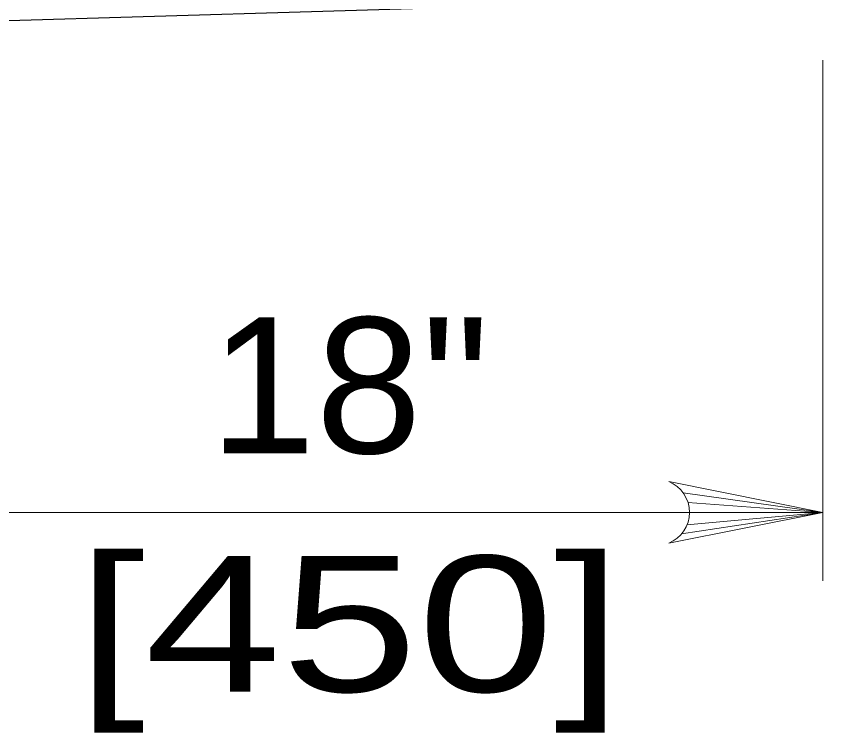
# Model space of a CAD drawing. Extents: x 1083.1 to 1117.1, y 697.4 to 741.4.
# Drawn here: x 1099.107 to 1100.044, y 703.445 to 704.268 of the extents above; entities that cross this region are included whole.
import ezdxf
from ezdxf.enums import TextEntityAlignment as Align

# ---------------------------------------------------------------- set-up
doc = ezdxf.new("R2010")
doc.units = 0
doc.header["$LTSCALE"] = 0.062
doc.layers.add('1', color=7, linetype='Continuous', lineweight=13)

msp = doc.modelspace()

# ---------------------------------------------------------------- linework, layer by layer
at = {"layer": '1', "lineweight": 25}
msp.add_line((1093.13575, 704.08392), (1100.04408, 704.29175), dxfattribs=at)
at = {"layer": '1'}
for p, q in [((1100.03275, 704.21792), (1100.03275, 703.61958)), ((1099.8725, 703.72067), (1100.03275, 703.69825)), ((1099.87792, 703.70958), (1100.03275, 703.69825)), ((1098.91383, 703.69825), (1100.03275, 703.69825)), ((1099.87058, 703.6735), (1100.03275, 703.69825)), ((1099.87675, 703.68392), (1100.03275, 703.69825)), ((1099.87958, 703.69825), (1100.03275, 703.69825))]:
    msp.add_line(p, q, dxfattribs=at)
msp.add_lwpolyline([(1099.85575, 703.66292), (1100.03275, 703.69825), (1099.85575, 703.73367)], dxfattribs=at)
msp.add_arc((1099.84146, 703.69832), 0.0382, 292.08605, 67.91218, dxfattribs=at)

# ---------------------------------------------------------------- texts
for s, width, p in [('18"', 1.05, (1099.48917, 703.76625)), ('[450]', 1.35, (1099.48917, 703.49225))]:
    msp.add_text(s, height=0.156, dxfattribs=dict(at, width=width)).set_placement(p, align=Align.CENTER)

doc.saveas('drawing.dxf')
